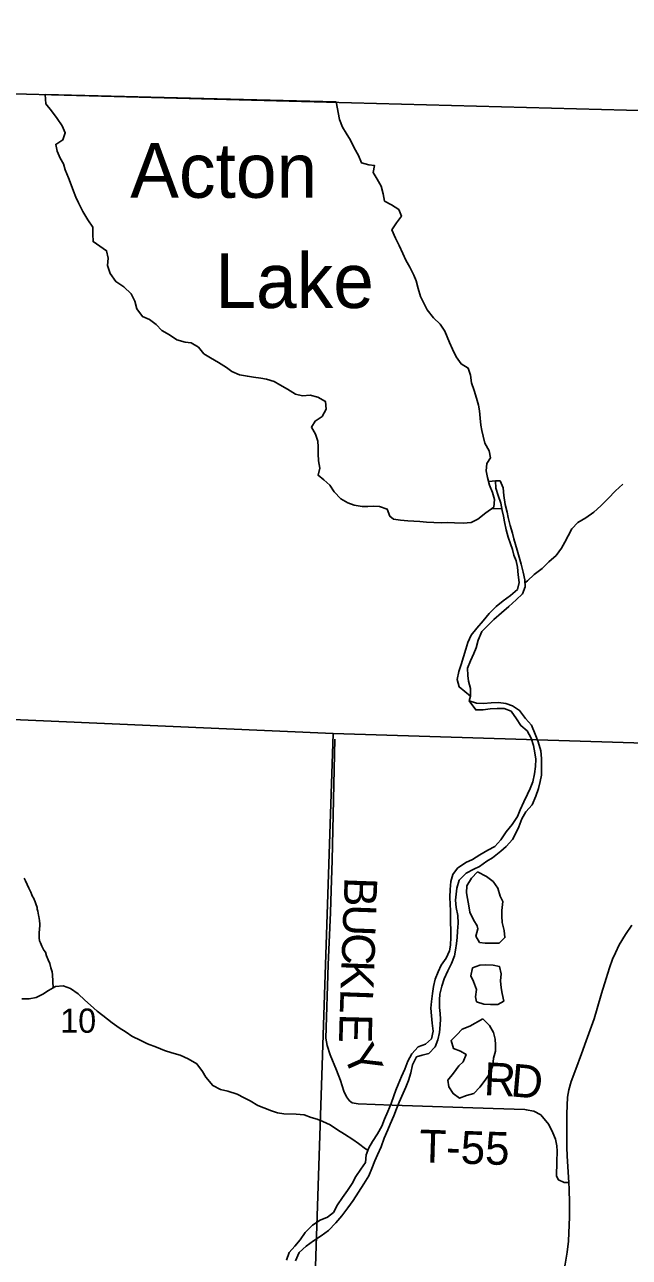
# Model space of a CAD drawing. Extents: x 1310247 to 1552180, y 377264 to 706493.
# Drawn here: x 1334262 to 1339790, y 568191 to 579453 of the extents above; entities that cross this region are included whole.
import ezdxf

# ---------------------------------------------------------------- set-up
doc = ezdxf.new("R2010")
doc.units = 0
for name, color, linetype in [('GM_X_Adjacent_County', 7, 'Continuous'), ('GM_X_County', 7, 'Continuous'), ('GM_X_Major_Lake', 7, 'Continuous'), ('GM_X_Major_Lake_Text', 7, 'Continuous'), ('GM_X_Major_River', 7, 'Continuous'), ('GM_X_Minor_Lake', 7, 'Continuous'), ('GM_X_Minor_River', 7, 'Continuous'), ('GM_X_Section', 7, 'Continuous'), ('GM_X_Section_Text', 7, 'Continuous'), ('GM_X_State_Route', 7, 'Continuous'), ('GM_X_Township', 7, 'Continuous'), ('GM_X_Township_Road', 7, 'Continuous'), ('GM_X_Township_Road_Text', 7, 'Continuous')]:
    doc.layers.add(name, color=color, linetype=linetype)

msp = doc.modelspace()

# ---------------------------------------------------------------- linework, layer by layer
at = {"layer": 'GM_X_Adjacent_County'}
msp.add_lwpolyline([(1352462, 578336), (1348722, 578435), (1347521, 578466), (1343877, 578563), (1334278, 578817), (1332057, 578887), (1328634, 578994), (1321364, 579198), (1317880, 579302), (1317565, 579312), (1316853, 579333), (1316426, 579347), (1316037, 579360), (1315931, 579363), (1315938, 579539), (1315961, 580318), (1315972, 580728), (1315984, 581133), (1315994, 581452), (1316001, 581718), (1316020, 582334), (1316062, 583735), (1316075, 584162), (1316248, 589945)], dxfattribs=at)
at = {"layer": 'GM_X_County'}
msp.add_lwpolyline([(1321364, 579198), (1328634, 578994), (1332057, 578887), (1334278, 578817), (1343877, 578563), (1347521, 578466), (1348722, 578435), (1352462, 578336)], dxfattribs=at)
at = {"layer": 'GM_X_Major_Lake'}
msp.add_line((1337110, 578749), (1334449, 578815), dxfattribs=at)
for points in [[(1334449, 578815), (1334457, 578730), (1334507, 578664), (1334559, 578595), (1334606, 578529), (1334634, 578464), (1334612, 578400), (1334547, 578358), (1334559, 578297), (1334587, 578232), (1334616, 578181), (1334634, 578125), (1334662, 578052), (1334687, 577989), (1334709, 577932), (1334730, 577877), (1334754, 577824), (1334794, 577747), (1334840, 577671), (1334885, 577604), (1334885, 577540), (1334887, 577471), (1334948, 577429), (1335011, 577387), (1335027, 577319), (1335019, 577253), (1335045, 577178), (1335095, 577106), (1335168, 577056), (1335235, 576994), (1335269, 576925), (1335289, 576856), (1335339, 576786), (1335404, 576758), (1335463, 576714), (1335516, 576659), (1335585, 576619), (1335654, 576573), (1335730, 576552), (1335784, 576547), (1335851, 576505), (1335901, 576445), (1335962, 576409), (1336035, 576365), (1336106, 576321), (1336157, 576284), (1336225, 576254), (1336298, 576240), (1336354, 576232), (1336420, 576224), (1336474, 576213), (1336542, 576193), (1336595, 576163), (1336664, 576123), (1336737, 576077), (1336803, 576063), (1336871, 576067), (1336943, 576049), (1337012, 576011), (1337018, 575941), (1336982, 575873), (1336919, 575831), (1336883, 575774), (1336921, 575712), (1336942, 575648), (1336946, 575597), (1336944, 575533), (1336947, 575467), (1336959, 575402), (1336945, 575336), (1336998, 575293), (1337053, 575247), (1337091, 575184), (1337151, 575120), (1337215, 575084), (1337274, 575064), (1337346, 575052), (1337398, 575051), (1337454, 575053), (1337506, 575052), (1337576, 575026), (1337600, 574961), (1337635, 574934)], [(1337635, 574934), (1337699, 574926), (1337765, 574920), (1337821, 574917), (1337875, 574913), (1337937, 574908), (1338004, 574904), (1338074, 574902), (1338126, 574904), (1338192, 574903), (1338272, 574898), (1338344, 574906), (1338405, 574935), (1338479, 574993), (1338551, 575045), (1338557, 575115), (1338539, 575180), (1338512, 575247), (1338494, 575316), (1338482, 575378), (1338488, 575444), (1338521, 575496), (1338507, 575560), (1338469, 575628), (1338453, 575692), (1338440, 575745), (1338431, 575795), (1338425, 575858), (1338419, 575924), (1338410, 575975), (1338394, 576039), (1338370, 576110), (1338348, 576179), (1338338, 576250), (1338315, 576315), (1338252, 576354), (1338208, 576418), (1338174, 576487), (1338147, 576548), (1338125, 576601), (1338104, 576652), (1338060, 576717), (1337999, 576773), (1337941, 576847), (1337913, 576902), (1337880, 576969), (1337858, 577042), (1337842, 577111), (1337820, 577163), (1337782, 577237), (1337747, 577302), (1337719, 577363), (1337687, 577434), (1337653, 577501), (1337619, 577577), (1337661, 577642), (1337706, 577703), (1337684, 577763), (1337615, 577806), (1337552, 577841), (1337538, 577908), (1337520, 577977), (1337485, 578042), (1337447, 578103), (1337459, 578167), (1337407, 578171), (1337341, 578189), (1337315, 578256), (1337275, 578327), (1337242, 578398), (1337202, 578461), (1337168, 578517), (1337141, 578586), (1337110, 578749)]]:
    msp.add_lwpolyline(points, dxfattribs=at)
at = {"layer": 'GM_X_Major_River'}
for points in [[(1338565, 575284), (1338568, 575219), (1338592, 575150), (1338614, 575080), (1338628, 575013), (1338639, 574963), (1338647, 574912), (1338663, 574837), (1338682, 574771), (1338702, 574710), (1338721, 574659), (1338735, 574607), (1338754, 574554), (1338766, 574497), (1338774, 574425), (1338784, 574356), (1338768, 574293), (1338703, 574238), (1338637, 574190), (1338572, 574137), (1338508, 574073), (1338454, 574006), (1338396, 573940), (1338344, 573875), (1338314, 573809), (1338294, 573746), (1338274, 573676), (1338252, 573606), (1338232, 573543), (1338216, 573471), (1338234, 573402), (1338338, 573319)], [(1338338, 573319), (1338338, 573387), (1338320, 573456), (1338313, 573506), (1338311, 573575), (1338337, 573640), (1338367, 573708), (1338389, 573761), (1338409, 573831), (1338441, 573908), (1338501, 573969), (1338552, 574018), (1338620, 574078), (1338688, 574136), (1338754, 574197), (1338813, 574253), (1338837, 574317), (1338833, 574381), (1338819, 574450), (1338801, 574524), (1338783, 574589), (1338764, 574652), (1338750, 574705), (1338735, 574755), (1338723, 574806), (1338700, 574876), (1338682, 574949), (1338672, 575000), (1338654, 575068), (1338642, 575151), (1338636, 575222), (1338610, 575285)], [(1338565, 575284), (1338504, 575280)], [(1338610, 575285), (1338565, 575284)], [(1338625, 575029), (1338533, 575032)], [(1338338, 573319), (1338325, 573275)], [(1338325, 573275), (1338385, 573193), (1338453, 573193), (1338516, 573202), (1338580, 573206), (1338644, 573206), (1338709, 573180), (1338758, 573111), (1338798, 573050), (1338857, 573000), (1338891, 572933), (1338913, 572866), (1338927, 572801), (1338936, 572741), (1338932, 572675), (1338924, 572609), (1338906, 572535), (1338884, 572475), (1338859, 572424), (1338825, 572353), (1338791, 572279), (1338767, 572218), (1338719, 572147), (1338665, 572078), (1338615, 572007), (1338561, 571945), (1338496, 571910), (1338424, 571870), (1338355, 571826), (1338294, 571798), (1338220, 571747), (1338175, 571688), (1338159, 571625), (1338151, 571553), (1338149, 571481), (1338151, 571414), (1338155, 571360), (1338154, 571310), (1338156, 571240), (1338157, 571190), (1338157, 571115), (1338155, 571043), (1338145, 570991), (1338115, 570924), (1338069, 570861), (1338041, 570800), (1338016, 570732), (1338000, 570666), (1337990, 570601), (1337980, 570529), (1337976, 570467), (1337980, 570398), (1337988, 570330), (1337996, 570257), (1337982, 570188), (1337925, 570139), (1337860, 570113), (1337802, 570052), (1337764, 569983), (1337736, 569912), (1337706, 569844), (1337678, 569771), (1337656, 569719), (1337637, 569668), (1337611, 569598), (1337581, 569523), (1337551, 569454), (1337527, 569390), (1337487, 569319), (1337441, 569250), (1337407, 569191), (1337383, 569127), (1337379, 569059), (1337336, 568998), (1337291, 568930), (1337256, 568866), (1337214, 568801), (1337168, 568738), (1337122, 568670), (1337084, 568602), (1337030, 568558), (1336964, 568532), (1336894, 568485), (1336826, 568417), (1336780, 568350), (1336732, 568295), (1336681, 568235), (1336655, 568165)], [(1336739, 568161), (1336773, 568236), (1336835, 568295), (1336902, 568341), (1336972, 568389), (1337039, 568437), (1337107, 568506), (1337163, 568572), (1337215, 568645), (1337265, 568712), (1337314, 568787), (1337364, 568863), (1337408, 568936), (1337436, 569004), (1337464, 569073), (1337488, 569129), (1337520, 569202), (1337550, 569279), (1337582, 569355), (1337604, 569408), (1337636, 569483), (1337662, 569549), (1337687, 569608), (1337722, 569690), (1337747, 569745), (1337771, 569808), (1337791, 569878), (1337809, 569950), (1337845, 570023), (1337896, 570038), (1337957, 570054), (1338016, 570113), (1338038, 570178), (1338054, 570246), (1338060, 570316), (1338062, 570368), (1338059, 570420), (1338054, 570474), (1338054, 570543), (1338058, 570595), (1338076, 570670), (1338096, 570736), (1338132, 570809), (1338164, 570875), (1338190, 570946), (1338201, 570998), (1338211, 571058), (1338217, 571114), (1338220, 571172), (1338226, 571244), (1338222, 571314), (1338208, 571387), (1338202, 571455), (1338208, 571509), (1338213, 571565), (1338235, 571637), (1338297, 571701), (1338368, 571739), (1338419, 571762), (1338487, 571812), (1338538, 571841), (1338614, 571903), (1338665, 571946), (1338723, 572008), (1338748, 572060), (1338780, 572125), (1338806, 572197), (1338842, 572260), (1338900, 572324), (1338936, 572404), (1338960, 572473), (1338974, 572539), (1338986, 572595), (1338988, 572667), (1338988, 572749), (1338982, 572820), (1338956, 572901), (1338928, 572970), (1338894, 573053), (1338840, 573115), (1338786, 573188), (1338721, 573230), (1338661, 573252), (1338593, 573260), (1338527, 573258), (1338457, 573252), (1338393, 573255), (1338325, 573275)]]:
    msp.add_lwpolyline(points, dxfattribs=at)
at = {"layer": 'GM_X_Minor_Lake'}
for points in [[(1338338, 573319), (1338325, 573275)], [(1338402, 571712), (1338348, 571654), (1338304, 571585), (1338302, 571521), (1338311, 571470), (1338321, 571402), (1338331, 571345), (1338364, 571276), (1338398, 571221), (1338405, 571191)], [(1338405, 571191), (1338385, 571127), (1338420, 571068), (1338472, 571063), (1338536, 571061), (1338600, 571063), (1338652, 571112), (1338644, 571178), (1338628, 571251), (1338623, 571309), (1338623, 571361), (1338633, 571441), (1338608, 571492), (1338588, 571563), (1338546, 571624), (1338485, 571672), (1338402, 571712)], [(1338357, 570835), (1338341, 570763), (1338364, 570711), (1338392, 570638), (1338384, 570572), (1338393, 570525)], [(1338424, 570861), (1338357, 570835)], [(1338393, 570525), (1338460, 570505), (1338522, 570502), (1338588, 570500), (1338642, 570532), (1338627, 570601), (1338619, 570653), (1338611, 570716), (1338618, 570782), (1338604, 570848), (1338544, 570860), (1338476, 570864), (1338424, 570861)], [(1338232, 569940), (1338182, 569873), (1338132, 569811), (1338140, 569750), (1338179, 569687), (1338236, 569647), (1338301, 569670), (1338367, 569688), (1338423, 569746), (1338471, 569809), (1338519, 569876), (1338541, 569944), (1338547, 570012), (1338565, 570075), (1338566, 570132), (1338564, 570184), (1338547, 570246), (1338511, 570309), (1338449, 570371)], [(1338449, 570371), (1338332, 570304), (1338263, 570276), (1338212, 570225), (1338160, 570171), (1338182, 570098), (1338246, 570074), (1338297, 570045), (1338271, 569977), (1338232, 569940)]]:
    msp.add_lwpolyline(points, dxfattribs=at)
at = {"layer": 'GM_X_Minor_River'}
for points in [[(1338835, 574353), (1338859, 574372), (1338921, 574429), (1338992, 574485), (1339054, 574544), (1339122, 574604), (1339170, 574671), (1339200, 574724), (1339229, 574782), (1339265, 574847), (1339319, 574906), (1339392, 574948), (1339464, 574998), (1339530, 575058), (1339596, 575125), (1339664, 575195), (1339730, 575254)], [(1334522, 570653), (1334516, 570772), (1334515, 570800), (1334500, 570837), (1334491, 570876), (1334476, 570908), (1334463, 570945), (1334452, 570978), (1334439, 570998), (1334427, 571017), (1334418, 571035), (1334407, 571066), (1334397, 571084), (1334396, 571111), (1334395, 571125), (1334394, 571153), (1334397, 571193), (1334400, 571219), (1334400, 571235), (1334398, 571269), (1334393, 571304), (1334389, 571318), (1334384, 571354), (1334377, 571371), (1334377, 571387), (1334364, 571420), (1334357, 571438), (1334344, 571475), (1334334, 571489), (1334329, 571503), (1334318, 571528), (1334299, 571565), (1334271, 571630), (1334259, 571655)], [(1338405, 571191), (1338398, 571221), (1338364, 571276), (1338331, 571345), (1338321, 571402), (1338311, 571470), (1338302, 571521), (1338304, 571585), (1338348, 571654), (1338402, 571712)], [(1338402, 571712), (1338485, 571672), (1338546, 571624), (1338588, 571563), (1338608, 571492), (1338633, 571441), (1338623, 571361), (1338623, 571309), (1338628, 571251), (1338644, 571178), (1338652, 571112), (1338600, 571063), (1338536, 571061), (1338472, 571063), (1338420, 571068), (1338385, 571127), (1338405, 571191)], [(1338393, 570525), (1338384, 570572), (1338392, 570638), (1338364, 570711), (1338341, 570763), (1338357, 570835)], [(1338357, 570835), (1338424, 570861)], [(1338424, 570861), (1338476, 570864), (1338544, 570860), (1338604, 570848), (1338618, 570782), (1338611, 570716), (1338619, 570653), (1338627, 570601), (1338642, 570532), (1338588, 570500), (1338522, 570502), (1338460, 570505), (1338393, 570525)], [(1337399, 569170), (1337377, 569184), (1337314, 569232), (1337261, 569269), (1337186, 569317), (1337121, 569357), (1337054, 569401), (1336987, 569433), (1336935, 569453), (1336880, 569470), (1336818, 569492), (1336744, 569500), (1336630, 569503), (1336574, 569513), (1336518, 569530), (1336449, 569556), (1336393, 569580), (1336324, 569620), (1336269, 569649), (1336204, 569683), (1336120, 569708), (1336051, 569724), (1335981, 569760), (1335917, 569836), (1335887, 569890), (1335835, 569958), (1335756, 570006), (1335684, 570038), (1335609, 570059), (1335541, 570082), (1335466, 570111), (1335385, 570141), (1335323, 570173), (1335242, 570213), (1335191, 570249), (1335126, 570288), (1335061, 570334), (1334977, 570401), (1334926, 570440), (1334865, 570494), (1334812, 570540), (1334752, 570600), (1334681, 570646), (1334615, 570673), (1334543, 570665), (1334480, 570629), (1334429, 570596), (1334366, 570564), (1334303, 570554), (1334235, 570554)], [(1338449, 570371), (1338511, 570309), (1338547, 570246), (1338564, 570184), (1338566, 570132), (1338565, 570075), (1338547, 570012), (1338541, 569944), (1338519, 569876), (1338471, 569809), (1338423, 569746), (1338367, 569688), (1338301, 569670), (1338236, 569647), (1338179, 569687), (1338140, 569750), (1338132, 569811), (1338182, 569873), (1338232, 569940)], [(1338232, 569940), (1338271, 569977), (1338297, 570045), (1338246, 570074), (1338182, 570098), (1338160, 570171), (1338212, 570225), (1338263, 570276), (1338332, 570304), (1338449, 570371)]]:
    msp.add_lwpolyline(points, dxfattribs=at)
at = {"layer": 'GM_X_Section'}
for points in [[(1331854, 573206), (1337082, 572977), (1336907, 567650), (1331631, 567853)], [(1342385, 572813), (1342196, 567488), (1336907, 567650), (1337082, 572977)]]:
    msp.add_lwpolyline(points, close=True, dxfattribs=at)
at = {"layer": 'GM_X_State_Route'}
for points in [[(1339221, 569132), (1339219, 569184), (1339218, 569290), (1339218, 569501), (1339222, 569580), (1339225, 569655), (1339236, 569722), (1339259, 569799), (1339301, 569912), (1339352, 570051), (1339395, 570169), (1339469, 570369), (1339497, 570464), (1339536, 570601), (1339579, 570739), (1339607, 570836), (1339636, 570915), (1339664, 570974), (1339696, 571046), (1339754, 571140), (1339811, 571226)], [(1339151, 567880), (1339160, 567924), (1339202, 568130), (1339220, 568240), (1339233, 568339), (1339243, 568562), (1339243, 568688), (1339240, 568813), (1339238, 568874), (1339222, 569115), (1339221, 569132)]]:
    msp.add_lwpolyline(points, dxfattribs=at)
at = {"layer": 'GM_X_Township'}
msp.add_lwpolyline([(1321364, 579198), (1328634, 578994), (1332057, 578887), (1334278, 578817), (1343877, 578563), (1347521, 578466), (1347479, 575748), (1347407, 573183), (1347364, 571804), (1347302, 568862), (1347232, 565812), (1347185, 563772), (1347157, 562163), (1347141, 561087), (1347136, 560882), (1347124, 560321), (1347081, 558366), (1347047, 556838), (1347014, 555906), (1346657, 546050)], dxfattribs=at)
at = {"layer": 'GM_X_Township_Road'}
for points in [[(1337057, 571343), (1337065, 571542), (1337072, 571821), (1337097, 572925)], [(1337622, 569583), (1337312, 569593), (1337257, 569603), (1337232, 569622), (1337203, 569659), (1337181, 569710), (1337149, 569807), (1337114, 569901), (1337054, 570040), (1337026, 570126), (1337015, 570194), (1337038, 570863), (1337057, 571343)], [(1338835, 569541), (1338545, 569552), (1337622, 569583)], [(1339238, 568874), (1339194, 568876), (1339142, 568899), (1339123, 568933), (1339126, 569065), (1339129, 569160), (1339127, 569210), (1339115, 569271), (1339091, 569330), (1339055, 569404), (1338980, 569494), (1338916, 569528), (1338847, 569540), (1338835, 569541)]]:
    msp.add_lwpolyline(points, dxfattribs=at)

# ---------------------------------------------------------------- texts
at = {"layer": 'GM_X_Major_Lake_Text'}
for s, rotation, p in [('Acton', 0.0009, (1335227, 577871)), ('Lake', 0.0018, (1336005, 576864))]:
    msp.add_text(s, height=500, rotation=rotation, dxfattribs=at).set_placement(p)
at = {"layer": 'GM_X_Section_Text'}
msp.add_text('10', height=221, rotation=0, dxfattribs=at).set_placement((1334587, 570243))
at = {"layer": 'GM_X_Township_Road_Text'}
for s, rotation, p in [('B', 267.953, (1337187, 571668)), ('U', 267.9524, (1337178, 571421)), ('C', 267.9526, (1337169, 571158)), ('K', 267.9528, (1337160, 570911)), ('L', 267.9591, (1337150, 570647)), ('E', 268.5016, (1337142, 570420)), ('Y', 294.0805, (1337165, 570054)), ('R', 357.4271, (1338456, 569674)), ('D', 354.9921, (1338698, 569663)), ('T-55', 358.2696, (1337866, 569059))]:
    msp.add_text(s, height=300, rotation=rotation, dxfattribs=at).set_placement(p)

doc.saveas('drawing.dxf')
